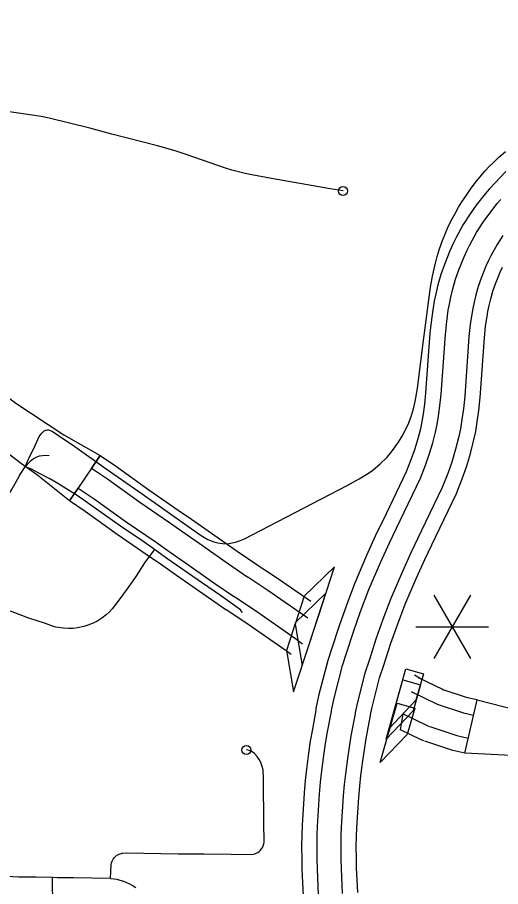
# Model space of a CAD drawing. Extents: x -19 to 366, y -4 to 359.
# Drawn here: x 148.022 to 148.524, y 193.836 to 194.739 of the extents above; entities that cross this region are included whole.
import ezdxf

# ---------------------------------------------------------------- set-up
doc = ezdxf.new("R2010")
doc.units = 0
for name, color, linetype in [('R_Contour Annot', 7, 'Continuous'), ('R_Exist Surface Annot', 7, 'Continuous'), ('R_Striping', 7, 'Continuous'), ('R_Xsect Slope', 7, 'Continuous'), ('Sheet Fence', 7, 'Continuous'), ('T_Vehicle Path Lt Minor', 7, 'Continuous')]:
    doc.layers.add(name, color=color, linetype=linetype)

msp = doc.modelspace()

# ---------------------------------------------------------------- linework, layer by layer
at = {"layer": 'R_Contour Annot'}
for p, q in [((148.07041, 194.30555), (148.10805, 194.28392)), ((148.04349, 194.26307), (148.02661, 194.2754)), ((148.10805, 194.28392), (148.07634, 194.23678)), ((148.09907, 194.27056), (148.10805, 194.28392)), ((148.07634, 194.23678), (148.08532, 194.25013)), ((148.46338, 194.0409), (148.46442, 194.04053)), ((148.4203, 193.99872), (148.42283, 194.01538))]:
    msp.add_line(p, q, dxfattribs=at)
for points in [[(147.93387, 194.40764), (147.93483, 194.40668), (147.9481, 194.39554), (147.96001, 194.38474), (147.97094, 194.3755), (147.98282, 194.36649), (148.00136, 194.35288), (148.02071, 194.33838), (148.07041, 194.30555)], [(148.02661, 194.2754), (148.01143, 194.28688), (147.9928, 194.30012), (147.97315, 194.31485), (147.95449, 194.32854), (147.94132, 194.33854), (147.92881, 194.34912), (147.91696, 194.35986), (147.90288, 194.37169), (147.90052, 194.37403)], [(148.10805, 194.28392), (148.12512, 194.27244), (148.15869, 194.24817), (148.18932, 194.22723), (148.20316, 194.21762), (148.22022, 194.20579), (148.25055, 194.18438), (148.27079, 194.17062)], [(148.26174, 194.15731), (148.24138, 194.17115), (148.21099, 194.1926), (148.19398, 194.2044), (148.18019, 194.21397), (148.14943, 194.23499), (148.11591, 194.25923), (148.09907, 194.27056)], [(148.07634, 194.23678), (148.04349, 194.26307)], [(148.08532, 194.25013), (148.10182, 194.23903), (148.13527, 194.21485), (148.16622, 194.19369), (148.17994, 194.18417), (148.19687, 194.17242), (148.22736, 194.15091), (148.24789, 194.13695)], [(148.23884, 194.12364), (148.21819, 194.13768), (148.18765, 194.15923), (148.17076, 194.17094), (148.15709, 194.18043), (148.12601, 194.20168), (148.09261, 194.22583), (148.07634, 194.23678)], [(148.27035, 194.17091), (148.29136, 194.15711), (148.32692, 194.13241)], [(148.32377, 194.115), (148.28235, 194.14376), (148.26151, 194.15746)], [(148.24799, 194.13688), (148.26857, 194.12336), (148.31098, 194.0939), (148.31841, 194.08827)], [(148.30652, 194.07708), (148.30153, 194.08087), (148.25955, 194.11002), (148.23915, 194.12343)], [(148.44156, 194.05136), (148.43469, 194.05568)], [(148.46442, 194.04053), (148.464, 194.04069), (148.43882, 194.05288)], [(148.49973, 194.02982), (148.48983, 194.0321), (148.46338, 194.0409)], [(148.43145, 194.0387), (148.43299, 194.03773)], [(148.4318, 194.03839), (148.45765, 194.02588), (148.45875, 194.02546)], [(148.4583, 194.02562), (148.48547, 194.01659), (148.49612, 194.01413)], [(148.48696, 193.97445), (148.49973, 194.02982), (148.54167, 194.01911), (148.57955, 194.01418), (148.61302, 194.01015), (148.6454, 194.00602), (148.67741, 194.00007), (148.70641, 193.99137), (148.72936, 193.98256), (148.78007, 193.96075), (148.79438, 193.95438), (148.80636, 193.94959), (148.832, 193.93806), (148.88132, 193.91666)], [(148.42283, 194.01538), (148.44793, 194.00323), (148.45009, 194.00242)], [(148.44442, 193.98735), (148.44157, 193.98842), (148.4203, 193.99872)], [(148.45053, 194.00226), (148.4788, 193.99286), (148.49058, 193.99014)], [(148.48696, 193.97445), (148.47444, 193.97734), (148.44546, 193.98698)], [(148.8581, 193.8754), (148.81292, 193.89473), (148.78786, 193.906), (148.77597, 193.91075), (148.76109, 193.91737), (148.71151, 193.93869), (148.69109, 193.94653), (148.66625, 193.95399), (148.63808, 193.95922), (148.60719, 193.96316), (148.57367, 193.9672), (148.53525, 193.9722), (148.48696, 193.97445)]]:
    msp.add_lwpolyline(points, dxfattribs=at)
at = {"layer": 'R_Exist Surface Annot'}
for points in [[(148.52978, 194.57917), (148.51851, 194.56746), (148.5123, 194.5608), (148.50822, 194.55604), (148.49895, 194.54416), (148.49265, 194.53527), (148.48543, 194.52391), (148.47802, 194.51059), (148.47484, 194.5043), (148.4714, 194.49677), (148.46578, 194.48253), (148.46199, 194.47197), (148.45893, 194.46115), (148.45678, 194.452), (148.45518, 194.44419), (148.45398, 194.43739), (148.45224, 194.42527), (148.45077, 194.41119), (148.4463, 194.34912), (148.44503, 194.3373), (148.44369, 194.32715), (148.44245, 194.31923), (148.44085, 194.31171), (148.43819, 194.30128), (148.43476, 194.28985), (148.43108, 194.27946), (148.42623, 194.26696), (148.4052, 194.22346), (148.39404, 194.19997), (148.38491, 194.17989), (148.37228, 194.15054), (148.36358, 194.12727), (148.35644, 194.10698), (148.34889, 194.08371), (148.34455, 194.07079)], [(148.35981, 194.06566), (148.36418, 194.07866), (148.37169, 194.10183), (148.37872, 194.12178), (148.38722, 194.14454), (148.39963, 194.17338), (148.40863, 194.19318), (148.41972, 194.2165), (148.44101, 194.26054), (148.44617, 194.27386), (148.45007, 194.28484), (148.45371, 194.29698), (148.45653, 194.30805), (148.45828, 194.3163), (148.45963, 194.32484), (148.46102, 194.33539), (148.46234, 194.34768), (148.4668, 194.40977), (148.46822, 194.42329), (148.46987, 194.43484), (148.471, 194.44117), (148.4725, 194.44855), (148.47452, 194.45711), (148.47733, 194.46706), (148.48084, 194.47686), (148.48622, 194.49047), (148.48935, 194.49732), (148.49224, 194.50304), (148.49927, 194.51568), (148.50602, 194.52629), (148.51187, 194.53455), (148.52068, 194.54585), (148.5243, 194.55007)], [(148.52646, 194.51256), (148.52044, 194.50308), (148.51399, 194.49149), (148.51154, 194.48664), (148.50888, 194.48083), (148.50389, 194.46818), (148.5008, 194.45955), (148.49836, 194.45094), (148.49655, 194.44327), (148.49518, 194.43656), (148.49419, 194.43095), (148.49266, 194.42026), (148.49133, 194.40761), (148.48686, 194.34548), (148.48547, 194.33247), (148.484, 194.32132), (148.4825, 194.31182), (148.48051, 194.30245), (148.47744, 194.2904), (148.47347, 194.27718), (148.46926, 194.2653), (148.46361, 194.25072), (148.44192, 194.20586), (148.43096, 194.1828), (148.42215, 194.16341), (148.41007, 194.13536), (148.40187, 194.11338), (148.39502, 194.09394), (148.38756, 194.07094), (148.38315, 194.05782)], [(148.39841, 194.05269), (148.40284, 194.06589), (148.41027, 194.08878), (148.417, 194.10789), (148.42502, 194.12936), (148.43687, 194.1569), (148.44556, 194.17601), (148.45644, 194.1989), (148.47839, 194.24429), (148.48435, 194.2597), (148.48878, 194.27217), (148.49296, 194.2861), (148.49619, 194.29879), (148.49833, 194.30888), (148.49993, 194.31901), (148.50145, 194.33056), (148.5029, 194.34405), (148.50737, 194.40619), (148.50863, 194.41828), (148.51009, 194.4284), (148.511, 194.43354), (148.51228, 194.43981), (148.51395, 194.4469), (148.51614, 194.45463), (148.51896, 194.46251), (148.5237, 194.47452), (148.52605, 194.47966)], [(148.34455, 194.07079), (148.33512, 194.03412), (148.33228, 194.02085), (148.33226, 194.01941), (148.32861, 193.99965), (148.32649, 193.987), (148.32464, 193.97439), (148.32256, 193.958), (148.32123, 193.94602), (148.32009, 193.93316), (148.31803, 193.89963), (148.31766, 193.88958), (148.31748, 193.87758), (148.3176, 193.86442), (148.31773, 193.85367), (148.31896, 193.82631)], [(148.33503, 193.82727), (148.33382, 193.85413), (148.3337, 193.86459), (148.33358, 193.87753), (148.33375, 193.88915), (148.33411, 193.89884), (148.33614, 193.93195), (148.33725, 193.94442), (148.33855, 193.95609), (148.34059, 193.97221), (148.3424, 193.9845), (148.34446, 193.99686), (148.34834, 194.01784), (148.34836, 194.01906), (148.35079, 194.03045), (148.35981, 194.06566)], [(148.38315, 194.05782), (148.37477, 194.02483), (148.37295, 194.01631), (148.37294, 194.01543), (148.36871, 193.99259), (148.36672, 193.98068), (148.36499, 193.96887), (148.363, 193.95319), (148.36175, 193.94197), (148.36069, 193.93011), (148.35871, 193.89763), (148.35837, 193.88851), (148.3582, 193.87746), (148.35832, 193.86485), (148.35844, 193.85483), (148.35961, 193.82873)], [(148.37569, 193.82968), (148.37453, 193.85528), (148.37442, 193.86502), (148.3743, 193.87742), (148.37446, 193.88809), (148.37479, 193.89684), (148.37675, 193.9289), (148.37777, 193.94036), (148.37898, 193.95128), (148.38094, 193.96669), (148.38263, 193.97818), (148.38457, 193.9898), (148.38902, 194.01386), (148.38902, 194.01451), (148.39045, 194.02115), (148.39841, 194.05269)]]:
    msp.add_lwpolyline(points, dxfattribs=at)
at = {"layer": 'R_Striping'}
for points in [[(148.36047, 194.55885), (148.3471, 194.56106), (148.28614, 194.57201), (148.26587, 194.57576), (148.25889, 194.57716), (148.25195, 194.57878), (148.24507, 194.58061), (148.23826, 194.58265), (148.23149, 194.58488), (148.19741, 194.59693), (148.18727, 194.60026), (148.17888, 194.60278), (148.16758, 194.6058), (148.12014, 194.61791), (148.09731, 194.62407), (148.05513, 194.63443), (148.047, 194.63614), (148.03757, 194.63783), (148.01614, 194.64075), (147.98087, 194.64642), (147.96295, 194.65033), (147.94143, 194.65467), (147.92795, 194.6579)], [(148.29278, 194.21526), (148.36493, 194.2528), (148.37723, 194.25953), (148.38693, 194.26563), (148.39133, 194.26877), (148.39902, 194.27525), (148.40591, 194.2819), (148.40963, 194.28635), (148.41467, 194.29304), (148.41794, 194.29763), (148.42189, 194.30404), (148.42579, 194.31147), (148.4287, 194.31802), (148.43153, 194.32547), (148.43364, 194.3326), (148.43545, 194.34019), (148.4377, 194.35357), (148.44303, 194.39543), (148.45141, 194.45879), (148.45338, 194.47047), (148.45641, 194.48401), (148.45827, 194.4907), (148.46078, 194.49858), (148.46397, 194.50756), (148.46685, 194.51495), (148.46953, 194.52108), (148.47259, 194.52744), (148.47653, 194.53494), (148.48047, 194.54194), (148.48394, 194.54766), (148.48791, 194.55364), (148.49298, 194.56079), (148.49785, 194.56727), (148.50255, 194.57308), (148.50821, 194.57966), (148.51238, 194.58422), (148.51698, 194.58886), (148.52212, 194.59369), (148.52913, 194.59992)], [(148.04071, 194.29442), (148.04495, 194.30357), (148.04592, 194.30518), (148.04755, 194.30706), (148.05008, 194.30947), (148.05085, 194.31002), (148.05186, 194.31042)], [(148.05186, 194.31042), (148.05315, 194.31063), (148.0546, 194.31057), (148.05641, 194.31002), (148.05845, 194.30912), (148.06382, 194.30559), (148.08181, 194.29313)], [(148.0301, 194.27226), (148.03379, 194.28006), (148.03451, 194.28154), (148.04071, 194.29442)], [(148.08181, 194.29313), (148.11428, 194.27013), (148.14737, 194.24714), (148.16347, 194.23569), (148.19939, 194.21061)], [(148.05534, 194.28357), (148.05106, 194.2839), (148.04835, 194.28363), (148.0449, 194.2831), (148.04124, 194.282), (148.03878, 194.28055), (148.03545, 194.2778), (148.0301, 194.27226)], [(147.95055, 194.16846), (147.95179, 194.16982), (147.95874, 194.17739), (147.97707, 194.19694), (147.98596, 194.20715), (147.9929, 194.2148), (147.99886, 194.22226), (148.00489, 194.23071), (148.00716, 194.2339), (148.01237, 194.24184), (148.0158, 194.2476), (148.024, 194.26223), (148.02448, 194.26301), (148.0301, 194.27226)], [(148.16454, 194.18636), (148.15159, 194.19555), (148.12946, 194.21037), (148.08432, 194.24247), (148.06259, 194.25579), (148.05576, 194.25975), (148.04432, 194.26561), (148.03695, 194.2696), (148.0301, 194.27226)], [(148.19939, 194.21061), (148.21299, 194.20089), (148.22015, 194.19663), (148.22181, 194.19579), (148.22612, 194.19416), (148.23037, 194.19307), (148.23517, 194.19242), (148.23996, 194.19229), (148.24343, 194.19273), (148.24893, 194.194), (148.25299, 194.19523), (148.25655, 194.19666), (148.25809, 194.19734), (148.29278, 194.21526)], [(148.16454, 194.18636), (148.15489, 194.17335), (148.14516, 194.15824), (148.13803, 194.14791), (148.13148, 194.13886), (148.12439, 194.12949), (148.12058, 194.12464), (148.11751, 194.12119), (148.11438, 194.11817), (148.10996, 194.1147)], [(148.25615, 194.12046), (148.25571, 194.12126), (148.25467, 194.12259), (148.2538, 194.12341), (148.23331, 194.13838), (148.21348, 194.15198), (148.17862, 194.17635), (148.16454, 194.18636)], [(148.10996, 194.1147), (148.1069, 194.11274), (148.10459, 194.11146), (148.09914, 194.10908), (148.09439, 194.10737), (148.09115, 194.10638), (148.08461, 194.10485), (148.07996, 194.10421), (148.07577, 194.10411), (148.07015, 194.10455), (148.06227, 194.10565), (148.05967, 194.10634), (148.05151, 194.10927), (148.03402, 194.11504), (148.01669, 194.12133), (148.00317, 194.12579), (147.99724, 194.12793), (147.99263, 194.12994), (147.98849, 194.1321), (147.98275, 194.13536), (147.97797, 194.13855)], [(148.11891, 193.84436), (148.11946, 193.85836), (148.11983, 193.86048), (148.1206, 193.86232), (148.12175, 193.86432), (148.12282, 193.86574), (148.1241, 193.8672), (148.12556, 193.86846), (148.12777, 193.86959), (148.13149, 193.87057), (148.13543, 193.87086), (148.18917, 193.87003), (148.21634, 193.86996), (148.2443, 193.86942), (148.26543, 193.86924), (148.26713, 193.86946), (148.26878, 193.86988), (148.27037, 193.87051), (148.27186, 193.87134), (148.27325, 193.87234), (148.27452, 193.87351), (148.27573, 193.875), (148.27675, 193.87663), (148.27752, 193.87838), (148.27808, 193.88022), (148.27841, 193.88212), (148.27847, 193.88404), (148.27809, 193.90047), (148.27769, 193.94797), (148.27743, 193.95725), (148.27657, 193.96085), (148.27515, 193.96471), (148.27339, 193.96813), (148.27117, 193.97122), (148.26836, 193.97409), (148.26499, 193.97655), (148.263, 193.97746), (148.26007, 193.97793)], [(148.05872, 193.84546), (148.04131, 193.84576), (148.02342, 193.84578), (148.01712, 193.84606), (148.00788, 193.84692), (148.00065, 193.84782), (147.99537, 193.84869), (147.99284, 193.84911), (147.9861, 193.85056), (147.97829, 193.85266), (147.97035, 193.85514), (147.9642, 193.85739), (147.9565, 193.86061), (147.94961, 193.86372), (147.94403, 193.86648), (147.92552, 193.87719)], [(148.05925, 193.78676), (148.05924, 193.79896), (148.05885, 193.81433), (148.05872, 193.84546)], [(148.11891, 193.84436), (148.08036, 193.84503), (148.06383, 193.84512), (148.05872, 193.84546)], [(148.11891, 193.84436), (148.12286, 193.84399), (148.1255, 193.84345), (148.12875, 193.84267), (148.13257, 193.84143), (148.13554, 193.84023), (148.13867, 193.83873), (148.1425, 193.83663), (148.14508, 193.83499)]]:
    msp.add_lwpolyline(points, dxfattribs=at)
for centre in [(148.36047, 194.55885), (148.26007, 193.97793)]:
    msp.add_circle(centre, 0.00473, dxfattribs=at)
at = {"layer": 'R_Xsect Slope'}
for p, q in [((148.35167, 194.1682), (148.32018, 194.13784)), ((148.33484, 194.11689), (148.35167, 194.1682)), ((148.34269, 194.14082), (148.31121, 194.11046)), ((148.32587, 194.08951), (148.34269, 194.14082)), ((148.32018, 194.13784), (148.31062, 194.10869)), ((148.31801, 194.06558), (148.33484, 194.11689)), ((148.31121, 194.11046), (148.30165, 194.08131)), ((148.31062, 194.10869), (148.31801, 194.06558)), ((148.30904, 194.0382), (148.32587, 194.08951)), ((148.30165, 194.08131), (148.30904, 194.0382)), ((148.40827, 194.00027), (148.42578, 194.06204)), ((148.42578, 194.06204), (148.444, 194.05687)), ((148.40528, 193.98912), (148.42278, 194.05089)), ((148.42278, 194.05089), (148.44101, 194.04573)), ((148.444, 194.05687), (148.43625, 194.02954)), ((148.44101, 194.04573), (148.43326, 194.0184)), ((148.39919, 193.96476), (148.4167, 194.02653)), ((148.43625, 194.02954), (148.40827, 194.00027)), ((148.4167, 194.02653), (148.43492, 194.02136)), ((148.43326, 194.0184), (148.40528, 193.98912)), ((148.43492, 194.02136), (148.42718, 193.99403)), ((148.42718, 193.99403), (148.39919, 193.96476))]:
    msp.add_line(p, q, dxfattribs=at)
at = {"layer": 'Sheet Fence'}
for points in [[(154.11585, 1.87092), (153.9063, 10.48743), (153.69602, 19.10409), (153.48501, 27.72087), (153.27327, 36.3378), (153.0608, 44.95486), (152.84759, 53.57206), (152.63366, 62.1894), (152.419, 70.80688), (152.20362, 79.42449), (151.98751, 88.04225), (151.77068, 96.66014), (151.55312, 105.27817), (151.33484, 113.89634), (151.11584, 122.51465), (150.89612, 131.13311), (150.67568, 139.7517), (150.45452, 148.37043), (150.23264, 156.98931), (150.01005, 165.60832), (149.78674, 174.22748), (149.56272, 182.84677), (149.33799, 191.46621), (149.11254, 200.0858), (148.88638, 208.70552), (148.65952, 217.32539), (148.43194, 225.9454), (148.20366, 234.56555), (147.97466, 243.18584), (147.74497, 251.80628), (147.51457, 260.42687), (147.28346, 269.04759), (147.05165, 277.66846), (146.81914, 286.28948), (146.58593, 294.91064), (146.35202, 303.53194), (146.11742, 312.15339), (145.88211, 320.77499), (145.64611, 329.39673), (145.40941, 338.01861), (145.17202, 346.64065)], [(0, 189.51617), (7.11214, 189.52059), (14.22427, 189.53386), (21.33637, 189.55597), (28.44845, 189.58693), (35.56048, 189.62672), (42.67245, 189.67537), (49.78436, 189.73285), (56.89619, 189.79918), (64.00793, 189.87436), (71.11958, 189.95838), (78.23111, 190.05124), (85.34253, 190.15294), (92.45381, 190.26349), (99.56495, 190.38288), (106.67593, 190.51112), (113.78675, 190.6482), (120.89739, 190.79412), (128.00785, 190.94888), (135.11811, 191.11248), (142.22816, 191.28493), (149.33799, 191.46621), (156.44759, 191.65634), (163.55694, 191.85531), (170.66605, 192.06312), (177.77489, 192.27977), (184.88345, 192.50526), (191.99173, 192.73959), (199.09971, 192.98276), (206.20739, 193.23477), (213.31474, 193.49561), (220.42177, 193.7653), (227.52845, 194.04382), (234.63479, 194.33118), (241.74076, 194.62738), (248.84635, 194.93241), (255.95157, 195.24628), (263.05638, 195.56898), (270.16079, 195.90052), (277.26478, 196.24089), (284.36834, 196.5901), (291.47147, 196.94814), (298.57414, 197.31501), (305.67635, 197.69072), (312.77809, 198.07525), (319.87934, 198.46862), (326.9801, 198.87082), (334.08035, 199.28185), (341.18009, 199.7017)]]:
    msp.add_spline(points, degree=3, dxfattribs=at)
at = {"layer": 'T_Vehicle Path Lt Minor'}
for p, q in [((148.49277, 194.13868), (148.45489, 194.07307)), ((148.45489, 194.13868), (148.49277, 194.07307)), ((148.43595, 194.10587), (148.51171, 194.10587))]:
    msp.add_line(p, q, dxfattribs=at)

doc.saveas('drawing.dxf')
